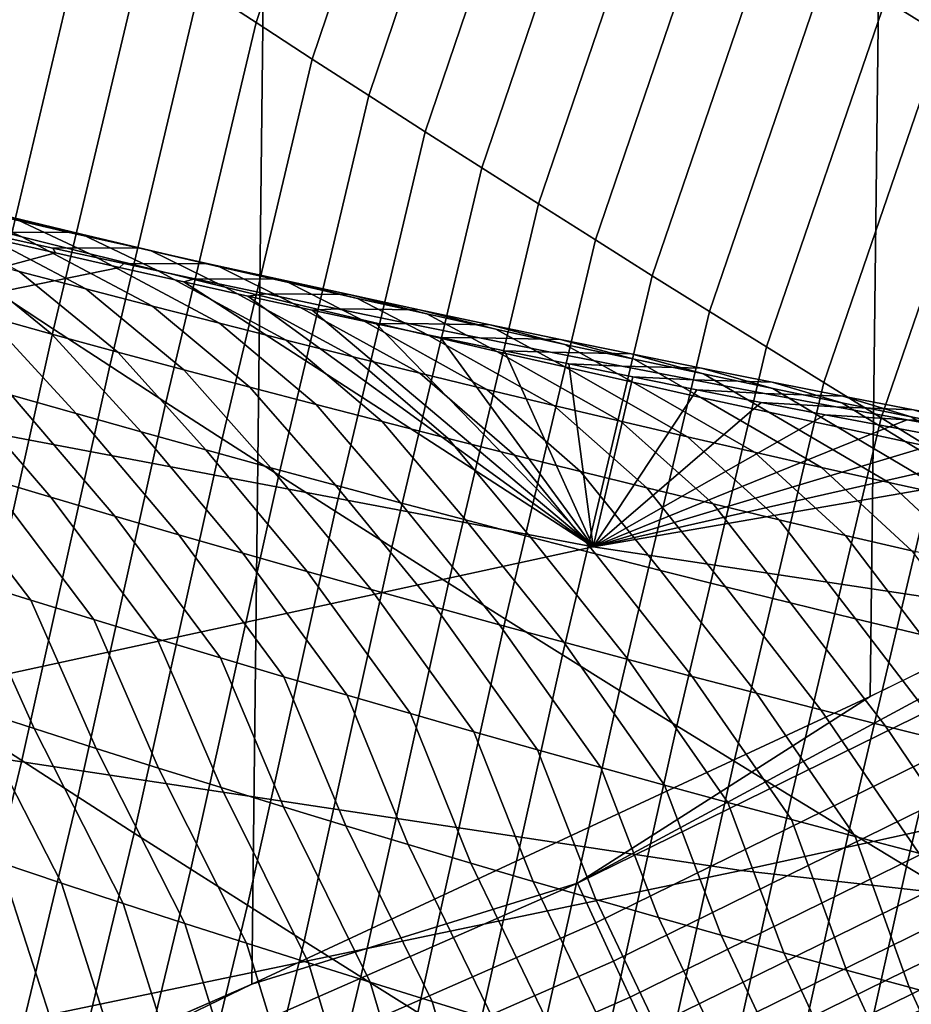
# Model space of a CAD drawing. Header units: metres. Extents: x -240 to 45, y -77 to 27.
# Tile 799 of 1056: x 11.087 to 11.899, y -24.362 to -23.465. Entities that reach past the tile are written whole.
import ezdxf

# ---------------------------------------------------------------- set-up
doc = ezdxf.new("R2010")
doc.units = ezdxf.units.M
doc.layers.add('solid_102011X2', color=7, linetype='CONTINUOUS')

msp = doc.modelspace()

# ---------------------------------------------------------------- linework, layer by layer
at = {"layer": 'solid_102011X2'}
for points in [[(11.298151, 24.343264), (10.729503, -24.592091), (10.155128, -24.828295), (10.729292, 24.592184)], [(11.861567, 24.081562), (11.298356, -24.343168), (10.729503, -24.592091), (11.298151, 24.343264)], [(12.418775, 23.807486), (11.8618, -24.081448), (11.298356, -24.343168), (11.861567, 24.081562)], [(12.968797, 23.521524), (12.419049, -23.807344), (11.8618, -24.081448), (12.418775, 23.807486)], [(11.251142, -23.434202, 120.57148), (11.302317, -23.467594, 120.592705), (11.409041, -23.150745, 120.818893), (11.357663, -23.117247, 120.798363)], [(11.875638, -23.447021, 120.99852), (11.92794, -23.479349, 121.017899), (11.987764, -23.146381, 121.236877), (11.935404, -23.113962, 121.218109)], [(11.302317, -23.467594, 120.592705), (11.353589, -23.500875, 120.613815), (11.460514, -23.18413, 120.83931), (11.409041, -23.150745, 120.818893)], [(11.353589, -23.500875, 120.613815), (11.404959, -23.534046, 120.634819), (11.51208, -23.2174, 120.859604), (11.460514, -23.18413, 120.83931)], [(11.404959, -23.534046, 120.634819), (11.456425, -23.567106, 120.655701), (11.56374, -23.250553, 120.879799), (11.51208, -23.2174, 120.859604)], [(11.456425, -23.567106, 120.655701), (11.507987, -23.600054, 120.676468), (11.615493, -23.28359, 120.899872), (11.56374, -23.250553, 120.879799)], [(11.507987, -23.600054, 120.676468), (11.559646, -23.632889, 120.697121), (11.667338, -23.316513, 120.91983), (11.615493, -23.28359, 120.899872)], [(10.965286, -23.646063, 120.2845), (11.016075, -23.679758, 120.30687), (11.098207, -23.333374, 120.507126), (11.047425, -23.299549, 120.485451)], [(11.559646, -23.632889, 120.697121), (11.611401, -23.665611, 120.717659), (11.719276, -23.349318, 120.939674), (11.667338, -23.316513, 120.91983)], [(11.016075, -23.679758, 120.30687), (11.066967, -23.71335, 120.329124), (11.149086, -23.367092, 120.528687), (11.098207, -23.333374, 120.507126)], [(11.611401, -23.665611, 120.717659), (11.66325, -23.698219, 120.738075), (11.771306, -23.382004, 120.959404), (11.719276, -23.349318, 120.939674)], [(11.066967, -23.71335, 120.329124), (11.11796, -23.746838, 120.351265), (11.200065, -23.400702, 120.55014), (11.149086, -23.367092, 120.528687)], [(11.66325, -23.698219, 120.738075), (11.715194, -23.730713, 120.758377), (11.823426, -23.414572, 120.979019), (11.771306, -23.382004, 120.959404)], [(11.11796, -23.746838, 120.351265), (11.169055, -23.78022, 120.373291), (11.251142, -23.434202, 120.57148), (11.200065, -23.400702, 120.55014)], [(11.715194, -23.730713, 120.758377), (11.767232, -23.763092, 120.778564), (11.875638, -23.447021, 120.99852), (11.823426, -23.414572, 120.979019)], [(11.169055, -23.78022, 120.373291), (11.220252, -23.813496, 120.395203), (11.302317, -23.467594, 120.592705), (11.251142, -23.434202, 120.57148)], [(11.767232, -23.763092, 120.778564), (11.819364, -23.795355, 120.79863), (11.92794, -23.479349, 121.017899), (11.875638, -23.447021, 120.99852)], [(11.220252, -23.813496, 120.395203), (11.271549, -23.846663, 120.417), (11.353589, -23.500875, 120.613815), (11.302317, -23.467594, 120.592705)], [(11.819364, -23.795355, 120.79863), (11.87159, -23.827499, 120.818573), (11.980332, -23.511559, 121.037163), (11.92794, -23.479349, 121.017899)], [(11.271549, -23.846663, 120.417), (11.322948, -23.879725, 120.438675), (11.404959, -23.534046, 120.634819), (11.353589, -23.500875, 120.613815)], [(11.87159, -23.827499, 120.818573), (11.923908, -23.859529, 120.838394), (12.032814, -23.543646, 121.056305), (11.980332, -23.511559, 121.037163)], [(11.322948, -23.879725, 120.438675), (11.374446, -23.912678, 120.460236), (11.456425, -23.567106, 120.655701), (11.404959, -23.534046, 120.634819)], [(11.374446, -23.912678, 120.460236), (11.426044, -23.945522, 120.481682), (11.507987, -23.600054, 120.676468), (11.456425, -23.567106, 120.655701)], [(11.426044, -23.945522, 120.481682), (11.477743, -23.978258, 120.503006), (11.559646, -23.632889, 120.697121), (11.507987, -23.600054, 120.676468)], [(11.01772, -23.629992, 75.569527), (11.08909, -23.662716, 75.94474), (11.027396, -23.647051, 75.9618), (10.95497, -23.614525, 75.586739)], [(11.027396, -23.647051, 75.9618), (11.147311, -23.710135, 76.321381), (11.086543, -23.69421, 76.338371), (10.965731, -23.631197, 75.978981)], [(11.06703, -23.64366, 75.160461), (11.143308, -23.66036, 75.535461), (11.0805, -23.645271, 75.552437), (11.003078, -23.62874, 75.17762)], [(11.0805, -23.645271, 75.552437), (11.150812, -23.678194, 75.927788), (11.08909, -23.662716, 75.94474), (11.01772, -23.629992, 75.569527)], [(11.477743, -23.978258, 120.503006), (11.52954, -24.010881, 120.524216), (11.611401, -23.665611, 120.717659), (11.559646, -23.632889, 120.697121)], [(11.052651, -23.65888, 74.768517), (11.131012, -23.658392, 75.14341), (11.06703, -23.64366, 75.160461), (10.988037, -23.644436, 74.785629)], [(11.08909, -23.662716, 75.94474), (11.208106, -23.725868, 76.304497), (11.147311, -23.710135, 76.321381), (11.027396, -23.647051, 75.9618)], [(11.131012, -23.658392, 75.14341), (11.206143, -23.675261, 75.5186), (11.143308, -23.66036, 75.535461), (11.06703, -23.64366, 75.160461)], [(11.143308, -23.66036, 75.535461), (11.212562, -23.693481, 75.910957), (11.150812, -23.678194, 75.927788), (11.0805, -23.645271, 75.552437)], [(11.117296, -23.673136, 74.751518), (11.195023, -23.672932, 75.126488), (11.131012, -23.658392, 75.14341), (11.052651, -23.65888, 74.768517)], [(11.052651, -23.65888, 74.768517), (11.061115, -23.663879, 74.721809), (11.119571, -23.677361, 74.697121), (11.117296, -23.673136, 74.751518)], [(11.195023, -23.672932, 75.126488), (11.269007, -23.689972, 75.501862), (11.206143, -23.675261, 75.5186), (11.131012, -23.658392, 75.14341)], [(11.206143, -23.675261, 75.5186), (11.274339, -23.708582, 75.894234), (11.212562, -23.693481, 75.910957), (11.143308, -23.66036, 75.535461)], [(11.119571, -23.677361, 74.697121), (11.061115, -23.663879, 74.721809), (10.738854, -23.780352, 72.235329)], [(11.025805, -23.678099, 76.355476), (11.116455, -23.751337, 76.720245), (11.056394, -23.734819, 76.737419), (10.965094, -23.661798, 76.372696)], [(11.150812, -23.678194, 75.927788), (11.268929, -23.741415, 76.287735), (11.208106, -23.725868, 76.304497), (11.08909, -23.662716, 75.94474)], [(11.52954, -24.010881, 120.524216), (11.581435, -24.043396, 120.545296), (11.66325, -23.698219, 120.738075), (11.611401, -23.665611, 120.717659)], [(11.178023, -23.690657, 74.672668), (11.119571, -23.677361, 74.697121), (10.738854, -23.780352, 72.235329)], [(11.086543, -23.69421, 76.338371), (11.176545, -23.767666, 76.703186), (11.116455, -23.751337, 76.720245), (11.025805, -23.678099, 76.355476)], [(11.181971, -23.687206, 74.73465), (11.259062, -23.687284, 75.109673), (11.195023, -23.672932, 75.126488), (11.117296, -23.673136, 74.751518)], [(11.117296, -23.673136, 74.751518), (11.119571, -23.677361, 74.697121), (11.178023, -23.690657, 74.672668), (11.181971, -23.687206, 74.73465)], [(11.212562, -23.693481, 75.910957), (11.329778, -23.756771, 76.271088), (11.268929, -23.741415, 76.287735), (11.150812, -23.678194, 75.927788)], [(11.259062, -23.687284, 75.109673), (11.331898, -23.704494, 75.485229), (11.269007, -23.689972, 75.501862), (11.195023, -23.672932, 75.126488)], [(11.269007, -23.689972, 75.501862), (11.336143, -23.723492, 75.877632), (11.274339, -23.708582, 75.894234), (11.206143, -23.675261, 75.5186)], [(11.181971, -23.687206, 74.73465), (11.178023, -23.690657, 74.672668), (11.236476, -23.703766, 74.64846), (11.246675, -23.701088, 74.717888)], [(11.246675, -23.701088, 74.717888), (11.32313, -23.701445, 75.092987), (11.259062, -23.687284, 75.109673), (11.181971, -23.687206, 74.73465)], [(11.236476, -23.703766, 74.64846), (11.178023, -23.690657, 74.672668), (10.738854, -23.780352, 72.235329), (11.609534, -23.945097, 72.090042)], [(11.147311, -23.710135, 76.321381), (11.236663, -23.783804, 76.686241), (11.176545, -23.767666, 76.703186), (11.086543, -23.69421, 76.338371)], [(11.274339, -23.708582, 75.894234), (11.390654, -23.771936, 76.254547), (11.329778, -23.756771, 76.271088), (11.212562, -23.693481, 75.910957)], [(11.32313, -23.701445, 75.092987), (11.394815, -23.718826, 75.468719), (11.331898, -23.704494, 75.485229), (11.259062, -23.687284, 75.109673)], [(11.331898, -23.704494, 75.485229), (11.397973, -23.738211, 75.861137), (11.336143, -23.723492, 75.877632), (11.269007, -23.689972, 75.501862)], [(11.246675, -23.701088, 74.717888), (11.236476, -23.703766, 74.64846), (11.29493, -23.716694, 74.624481), (11.311409, -23.714783, 74.701256)], [(11.29493, -23.716694, 74.624481), (11.236476, -23.703766, 74.64846), (11.609534, -23.945097, 72.090042)], [(11.311409, -23.714783, 74.701256), (11.387225, -23.715414, 75.076416), (11.32313, -23.701445, 75.092987), (11.246675, -23.701088, 74.717888)], [(11.387225, -23.715414, 75.076416), (11.45776, -23.732967, 75.452332), (11.394815, -23.718826, 75.468719), (11.32313, -23.701445, 75.092987)], [(11.394815, -23.718826, 75.468719), (11.459829, -23.752741, 75.844765), (11.397973, -23.738211, 75.861137), (11.331898, -23.704494, 75.485229)], [(11.581435, -24.043396, 120.545296), (11.63343, -24.0758, 120.566269), (11.715194, -23.730713, 120.758377), (11.66325, -23.698219, 120.738075)], [(10.986828, -24.073183, 120.150124), (11.037831, -24.106466, 120.172905), (11.11796, -23.746838, 120.351265), (11.066967, -23.71335, 120.329124)], [(11.208106, -23.725868, 76.304497), (11.296808, -23.799751, 76.669411), (11.236663, -23.783804, 76.686241), (11.147311, -23.710135, 76.321381)], [(11.336143, -23.723492, 75.877632), (11.451555, -23.786913, 76.238129), (11.390654, -23.771936, 76.254547), (11.274339, -23.708582, 75.894234)], [(11.595028, -24.251431, 0.002684), (12.419049, -23.807344), (12.689202, -23.713949, 0.002684)], [(11.595028, -24.251431, 0.002684), (12.689202, -23.713949, 0.002684), (12.707511, -23.749245, 0.010808), (11.611773, -24.287493, 0.010808)], [(11.056394, -23.734819, 76.737419), (11.138576, -23.823662, 77.100754), (11.079595, -23.806839, 77.117897), (10.996362, -23.718111, 76.754707)], [(11.311409, -23.714783, 74.701256), (11.29493, -23.716694, 74.624481), (11.353384, -23.729439, 74.600746), (11.376172, -23.728289, 74.684731)], [(11.353384, -23.729439, 74.600746), (11.29493, -23.716694, 74.624481), (11.609534, -23.945097, 72.090042)], [(11.376172, -23.728289, 74.684731), (11.451349, -23.729195, 75.059959), (11.387225, -23.715414, 75.076416), (11.311409, -23.714783, 74.701256)], [(11.451349, -23.729195, 75.059959), (11.520731, -23.746918, 75.436058), (11.45776, -23.732967, 75.452332), (11.387225, -23.715414, 75.076416)], [(11.45776, -23.732967, 75.452332), (11.521711, -23.76708, 75.828506), (11.459829, -23.752741, 75.844765), (11.394815, -23.718826, 75.468719)], [(11.268929, -23.741415, 76.287735), (11.356981, -23.815506, 76.652695), (11.296808, -23.799751, 76.669411), (11.208106, -23.725868, 76.304497)], [(11.397973, -23.738211, 75.861137), (11.512483, -23.801697, 76.221825), (11.451555, -23.786913, 76.238129), (11.336143, -23.723492, 75.877632)], [(11.376172, -23.728289, 74.684731), (11.353384, -23.729439, 74.600746), (11.411842, -23.742001, 74.577232), (11.440964, -23.741608, 74.668335)], [(11.411842, -23.742001, 74.577232), (11.353384, -23.729439, 74.600746), (11.609534, -23.945097, 72.090042)], [(11.440964, -23.741608, 74.668335), (11.515501, -23.742783, 75.043625), (11.451349, -23.729195, 75.059959), (11.376172, -23.728289, 74.684731)], [(11.515501, -23.742783, 75.043625), (11.583729, -23.760677, 75.419899), (11.520731, -23.746918, 75.436058), (11.451349, -23.729195, 75.059959)], [(11.63343, -24.0758, 120.566269), (11.685521, -24.108089, 120.587112), (11.767232, -23.763092, 120.778564), (11.715194, -23.730713, 120.758377)], [(11.116455, -23.751337, 76.720245), (11.197584, -23.840298, 77.08371), (11.138576, -23.823662, 77.100754), (11.056394, -23.734819, 76.737419)], [(11.459829, -23.752741, 75.844765), (11.573435, -23.816292, 76.205627), (11.512483, -23.801697, 76.221825), (11.397973, -23.738211, 75.861137)], [(11.520731, -23.746918, 75.436058), (11.583618, -23.781229, 75.81237), (11.521711, -23.76708, 75.828506), (11.45776, -23.732967, 75.452332)], [(11.037831, -24.106466, 120.172905), (11.088941, -24.139647, 120.195572), (11.169055, -23.78022, 120.373291), (11.11796, -23.746838, 120.351265)], [(11.329778, -23.756771, 76.271088), (11.41718, -23.831072, 76.636093), (11.356981, -23.815506, 76.652695), (11.268929, -23.741415, 76.287735)], [(11.505786, -23.754738, 74.652054), (11.440964, -23.741608, 74.668335), (11.411842, -23.742001, 74.577232), (11.470292, -23.754379, 74.55397)], [(11.470292, -23.754379, 74.55397), (11.411842, -23.742001, 74.577232), (11.609534, -23.945097, 72.090042)], [(11.505786, -23.754738, 74.652054), (11.579681, -23.756178, 75.027412), (11.515501, -23.742783, 75.043625), (11.440964, -23.741608, 74.668335)], [(11.579681, -23.756178, 75.027412), (11.646753, -23.774244, 75.403854), (11.583729, -23.760677, 75.419899), (11.515501, -23.742783, 75.043625)], [(11.583729, -23.760677, 75.419899), (11.645552, -23.795187, 75.796341), (11.583618, -23.781229, 75.81237), (11.520731, -23.746918, 75.436058)], [(11.611773, -24.287493, 0.010808), (12.707511, -23.749245, 0.010808), (12.725147, -23.783245, 0.024224), (11.627905, -24.322231, 0.024224)], [(11.176545, -23.767666, 76.703186), (11.256621, -23.856743, 77.066788), (11.197584, -23.840298, 77.08371), (11.116455, -23.751337, 76.720245)], [(11.390654, -23.771936, 76.254547), (11.477407, -23.846443, 76.619606), (11.41718, -23.831072, 76.636093), (11.329778, -23.756771, 76.271088)], [(11.521711, -23.76708, 75.828506), (11.634413, -23.830694, 76.189552), (11.573435, -23.816292, 76.205627), (11.459829, -23.752741, 75.844765)], [(11.528724, -23.766571, 74.53096), (11.470292, -23.754379, 74.55397), (11.609534, -23.945097, 72.090042)], [(11.570637, -23.767679, 74.635887), (11.505786, -23.754738, 74.652054), (11.470292, -23.754379, 74.55397), (11.528724, -23.766571, 74.53096)], [(11.570637, -23.767679, 74.635887), (11.643889, -23.769384, 75.011314), (11.579681, -23.756178, 75.027412), (11.505786, -23.754738, 74.652054)], [(11.643889, -23.769384, 75.011314), (11.709805, -23.787622, 75.387932), (11.646753, -23.774244, 75.403854), (11.579681, -23.756178, 75.027412)], [(11.236663, -23.783804, 76.686241), (11.315686, -23.872997, 77.049973), (11.256621, -23.856743, 77.066788), (11.176545, -23.767666, 76.703186)], [(11.583618, -23.781229, 75.81237), (11.695415, -23.844906, 76.173592), (11.634413, -23.830694, 76.189552), (11.521711, -23.76708, 75.828506)], [(11.58714, -23.77858, 74.508209), (11.528724, -23.766571, 74.53096), (11.609534, -23.945097, 72.090042)], [(11.635517, -23.780432, 74.619843), (11.570637, -23.767679, 74.635887), (11.528724, -23.766571, 74.53096), (11.58714, -23.77858, 74.508209)], [(11.635517, -23.780432, 74.619843), (11.708125, -23.782396, 74.995338), (11.643889, -23.769384, 75.011314), (11.570637, -23.767679, 74.635887)], [(11.646753, -23.774244, 75.403854), (11.70751, -23.808954, 75.780434), (11.645552, -23.795187, 75.796341), (11.583729, -23.760677, 75.419899)], [(11.685521, -24.108089, 120.587112), (11.737711, -24.140268, 120.607834), (11.819364, -23.795355, 120.79863), (11.767232, -23.763092, 120.778564)], [(11.020644, -23.789827, 77.135162), (11.11539, -23.899839, 77.490265), (11.057117, -23.882469, 77.507607), (10.961723, -23.772627, 77.152542)], [(11.451555, -23.786913, 76.238129), (11.537658, -23.861624, 76.603233), (11.477407, -23.846443, 76.619606), (11.390654, -23.771936, 76.254547)], [(11.708125, -23.782396, 74.995338), (11.772882, -23.800806, 75.372124), (11.709805, -23.787622, 75.387932), (11.643889, -23.769384, 75.011314)], [(11.709805, -23.787622, 75.387932), (11.769493, -23.822529, 75.764633), (11.70751, -23.808954, 75.780434), (11.646753, -23.774244, 75.403854)], [(11.609534, -23.945097, 72.090042), (10.738854, -23.780352, 72.235329), (9.98846, -23.940882, 68.040298), (10.863639, -24.106758, 67.886856)], [(11.088941, -24.139647, 120.195572), (11.140154, -24.172724, 120.218117), (11.220252, -23.813496, 120.395203), (11.169055, -23.78022, 120.373291)], [(11.296808, -23.799751, 76.669411), (11.374779, -23.889063, 77.033272), (11.315686, -23.872997, 77.049973), (11.236663, -23.783804, 76.686241)], [(11.645552, -23.795187, 75.796341), (11.756441, -23.858927, 76.157745), (11.695415, -23.844906, 76.173592), (11.583618, -23.781229, 75.81237)], [(11.645542, -23.790403, 74.48571), (11.58714, -23.77858, 74.508209), (11.609534, -23.945097, 72.090042)], [(11.700426, -23.792994, 74.603912), (11.635517, -23.780432, 74.619843), (11.58714, -23.77858, 74.508209), (11.645542, -23.790403, 74.48571)], [(11.627905, -24.322231, 0.024224), (12.725147, -23.783245, 0.024224), (12.741788, -23.815325, 0.042687), (11.643126, -24.355011, 0.042687)], [(11.700426, -23.792994, 74.603912), (11.772389, -23.795218, 74.979477), (11.708125, -23.782396, 74.995338), (11.635517, -23.780432, 74.619843)], [(11.772389, -23.795218, 74.979477), (11.835985, -23.813799, 75.356438), (11.772882, -23.800806, 75.372124), (11.708125, -23.782396, 74.995338)], [(11.079595, -23.806839, 77.117897), (11.173693, -23.917021, 77.473038), (11.11539, -23.899839, 77.490265), (11.020644, -23.789827, 77.135162)], [(11.512483, -23.801697, 76.221825), (11.597935, -23.876612, 76.586975), (11.537658, -23.861624, 76.603233), (11.451555, -23.786913, 76.238129)], [(11.703931, -23.802044, 74.463463), (11.645542, -23.790403, 74.48571), (11.609534, -23.945097, 72.090042)], [(11.765365, -23.805368, 74.588104), (11.700426, -23.792994, 74.603912), (11.645542, -23.790403, 74.48571), (11.703931, -23.802044, 74.463463)], [(11.765365, -23.805368, 74.588104), (11.83668, -23.807844, 74.963737), (11.772389, -23.795218, 74.979477), (11.700426, -23.792994, 74.603912)], [(11.772882, -23.800806, 75.372124), (11.831502, -23.835911, 75.748955), (11.769493, -23.822529, 75.764633), (11.709805, -23.787622, 75.387932)], [(11.356981, -23.815506, 76.652695), (11.433899, -23.90494, 77.016685), (11.374779, -23.889063, 77.033272), (11.296808, -23.799751, 76.669411)], [(11.573435, -23.816292, 76.205627), (11.658237, -23.891405, 76.570831), (11.597935, -23.876612, 76.586975), (11.512483, -23.801697, 76.221825)], [(11.762309, -23.813503, 74.441467), (11.703931, -23.802044, 74.463463), (11.609534, -23.945097, 72.090042)], [(11.70751, -23.808954, 75.780434), (11.817492, -23.872753, 76.142014), (11.756441, -23.858927, 76.157745), (11.645552, -23.795187, 75.796341)], [(11.830332, -23.817553, 74.572418), (11.765365, -23.805368, 74.588104), (11.703931, -23.802044, 74.463463), (11.762309, -23.813503, 74.441467)], [(11.737711, -24.140268, 120.607834), (11.789997, -24.172331, 120.628441), (11.87159, -23.827499, 120.818573), (11.819364, -23.795355, 120.79863)], [(11.83668, -23.807844, 74.963737), (11.899115, -23.826599, 75.340858), (11.835985, -23.813799, 75.356438), (11.772389, -23.795218, 74.979477)], [(11.835985, -23.813799, 75.356438), (11.893536, -23.849102, 75.733391), (11.831502, -23.835911, 75.748955), (11.772882, -23.800806, 75.372124)], [(11.138576, -23.823662, 77.100754), (11.232026, -23.934011, 77.455917), (11.173693, -23.917021, 77.473038), (11.079595, -23.806839, 77.117897)], [(11.595028, -24.251431, 0.002684), (11.8618, -24.081448), (12.419049, -23.807344)], [(11.769493, -23.822529, 75.764633), (11.878568, -23.886389, 76.126396), (11.817492, -23.872753, 76.142014), (11.70751, -23.808954, 75.780434)], [(11.830332, -23.817553, 74.572418), (11.901, -23.82028, 74.948112), (11.83668, -23.807844, 74.963737), (11.765365, -23.805368, 74.588104)], [(11.901, -23.82028, 74.948112), (11.962271, -23.839209, 75.325401), (11.899115, -23.826599, 75.340858), (11.83668, -23.807844, 74.963737)], [(11.140154, -24.172724, 120.218117), (11.191472, -24.2057, 120.240547), (11.271549, -23.846663, 120.417), (11.220252, -23.813496, 120.395203)], [(11.41718, -23.831072, 76.636093), (11.493045, -23.920624, 77.000214), (11.433899, -23.90494, 77.016685), (11.356981, -23.815506, 76.652695)], [(11.634413, -23.830694, 76.189552), (11.718563, -23.906006, 76.554802), (11.658237, -23.891405, 76.570831), (11.573435, -23.816292, 76.205627)], [(11.82068, -23.824783, 74.419716), (11.762309, -23.813503, 74.441467), (11.609534, -23.945097, 72.090042)], [(11.643126, -24.355011, 0.042687), (12.741788, -23.815325, 0.042687), (12.75713, -23.8449, 0.065859), (11.657158, -24.385229, 0.065859)], [(11.895329, -23.829546, 74.556847), (11.830332, -23.817553, 74.572418), (11.762309, -23.813503, 74.441467), (11.82068, -23.824783, 74.419716)], [(11.895329, -23.829546, 74.556847), (11.965347, -23.832523, 74.93261), (11.901, -23.82028, 74.948112), (11.830332, -23.817553, 74.572418)], [(11.899115, -23.826599, 75.340858), (11.955595, -23.862101, 75.717941), (11.893536, -23.849102, 75.733391), (11.835985, -23.813799, 75.356438)], [(11.197584, -23.840298, 77.08371), (11.290388, -23.950813, 77.438919), (11.232026, -23.934011, 77.455917), (11.138576, -23.823662, 77.100754)], [(11.879043, -23.835882, 74.398201), (11.82068, -23.824783, 74.419716), (11.609534, -23.945097, 72.090042)], [(11.695415, -23.844906, 76.173592), (11.778913, -23.920414, 76.538895), (11.718563, -23.906006, 76.554802), (11.634413, -23.830694, 76.189552)], [(11.831502, -23.835911, 75.748955), (11.939668, -23.899832, 76.110893), (11.878568, -23.886389, 76.126396), (11.769493, -23.822529, 75.764633)], [(11.789997, -24.172331, 120.628441), (11.84238, -24.204283, 120.648918), (11.923908, -23.859529, 120.838394), (11.87159, -23.827499, 120.818573)], [(11.895329, -23.829546, 74.556847), (11.82068, -23.824783, 74.419716), (11.879043, -23.835882, 74.398201)], [(11.895329, -23.829546, 74.556847), (11.879043, -23.835882, 74.398201), (11.937401, -23.846804, 74.376938), (11.960355, -23.841351, 74.541397)], [(11.960355, -23.841351, 74.541397), (12.029722, -23.844572, 74.917229), (11.965347, -23.832523, 74.93261), (11.895329, -23.829546, 74.556847)], [(11.962271, -23.839209, 75.325401), (12.017679, -23.874907, 75.702614), (11.955595, -23.862101, 75.717941), (11.899115, -23.826599, 75.340858)], [(11.477407, -23.846443, 76.619606), (11.552217, -23.936117, 76.983856), (11.493045, -23.920624, 77.000214), (11.41718, -23.831072, 76.636093)], [(11.937401, -23.846804, 74.376938), (11.879043, -23.835882, 74.398201), (11.609534, -23.945097, 72.090042)], [(11.893536, -23.849102, 75.733391), (12.000792, -23.913082, 76.095512), (11.939668, -23.899832, 76.110893), (11.831502, -23.835911, 75.748955)], [(10.998875, -23.86491, 77.525063), (11.097115, -23.993668, 77.87365), (11.039563, -23.975784, 77.891182), (10.940663, -23.847162, 77.542633)], [(11.191472, -24.2057, 120.240547), (11.242894, -24.238571, 120.262856), (11.322948, -23.879725, 120.438675), (11.271549, -23.846663, 120.417)], [(11.256621, -23.856743, 77.066788), (11.348779, -23.967424, 77.422028), (11.290388, -23.950813, 77.438919), (11.197584, -23.840298, 77.08371)], [(11.537658, -23.861624, 76.603233), (11.611414, -23.95142, 76.967606), (11.552217, -23.936117, 76.983856), (11.477407, -23.846443, 76.619606)], [(11.995755, -23.857548, 74.355904), (11.937401, -23.846804, 74.376938), (11.609534, -23.945097, 72.090042)], [(11.657158, -24.385229, 0.065859), (12.75713, -23.8449, 0.065859), (12.77089, -23.871428, 0.093315), (11.669744, -24.412334, 0.093315)], [(11.756441, -23.858927, 76.157745), (11.839289, -23.934628, 76.523094), (11.778913, -23.920414, 76.538895), (11.695415, -23.844906, 76.173592)], [(11.315686, -23.872997, 77.049973), (11.407198, -23.983843, 77.405251), (11.348779, -23.967424, 77.422028), (11.256621, -23.856743, 77.066788)], [(12.054109, -23.868116, 74.335106), (11.995755, -23.857548, 74.355904), (11.609534, -23.945097, 72.090042)], [(11.955595, -23.862101, 75.717941), (12.06194, -23.926138, 76.080238), (12.000792, -23.913082, 76.095512), (11.893536, -23.849102, 75.733391)], [(11.057117, -23.882469, 77.507607), (11.154698, -24.01136, 77.856232), (11.097115, -23.993668, 77.87365), (10.998875, -23.86491, 77.525063)], [(11.597935, -23.876612, 76.586975), (11.670637, -23.96653, 76.951469), (11.611414, -23.95142, 76.967606), (11.537658, -23.861624, 76.603233)], [(11.817492, -23.872753, 76.142014), (11.899688, -23.948647, 76.507416), (11.839289, -23.934628, 76.523094), (11.756441, -23.858927, 76.157745)], [(11.84238, -24.204283, 120.648918), (11.894859, -24.236118, 120.669273), (11.976319, -23.891439, 120.858101), (11.923908, -23.859529, 120.838394)], [(11.374779, -23.889063, 77.033272), (11.465645, -24.000071, 77.38858), (11.407198, -23.983843, 77.405251), (11.315686, -23.872997, 77.049973)], [(12.112463, -23.87851, 74.314545), (12.054109, -23.868116, 74.335106), (11.609534, -23.945097, 72.090042), (12.48563, -24.077089, 71.943855)], [(11.669744, -24.412334, 0.093315), (12.77089, -23.871428, 0.093315), (12.782819, -23.894424, 0.124553), (11.680655, -24.435831, 0.124553)], [(11.878568, -23.886389, 76.126396), (11.960111, -23.962471, 76.491852), (11.899688, -23.948647, 76.507416), (11.817492, -23.872753, 76.142014)], [(11.11539, -23.899839, 77.490265), (11.212314, -24.028862, 77.838921), (11.154698, -24.01136, 77.856232), (11.057117, -23.882469, 77.507607)], [(11.242894, -24.238571, 120.262856), (11.294419, -24.271338, 120.285049), (11.374446, -23.912678, 120.460236), (11.322948, -23.879725, 120.438675)], [(11.658237, -23.891405, 76.570831), (11.729885, -23.981447, 76.935455), (11.670637, -23.96653, 76.951469), (11.597935, -23.876612, 76.586975)], [(11.433899, -23.90494, 77.016685), (11.524118, -24.016108, 77.372032), (11.465645, -24.000071, 77.38858), (11.374779, -23.889063, 77.033272)], [(11.718563, -23.906006, 76.554802), (11.789157, -23.996174, 76.919548), (11.729885, -23.981447, 76.935455), (11.658237, -23.891405, 76.570831)], [(11.939668, -23.899832, 76.110893), (12.020557, -23.976101, 76.476395), (11.960111, -23.962471, 76.491852), (11.878568, -23.886389, 76.126396)], [(11.894859, -24.236118, 120.669273), (11.947433, -24.267838, 120.689507), (12.028822, -23.923233, 120.877686), (11.976319, -23.891439, 120.858101)], [(11.173693, -23.917021, 77.473038), (11.269959, -24.046175, 77.821724), (11.212314, -24.028862, 77.838921), (11.11539, -23.899839, 77.490265)], [(11.680655, -24.435831, 0.124553), (12.782819, -23.894424, 0.124553), (12.792697, -23.913467, 0.159003), (11.68969, -24.455288, 0.159003)], [(11.493045, -23.920624, 77.000214), (11.582619, -24.03195, 77.355591), (11.524118, -24.016108, 77.372032), (11.433899, -23.90494, 77.016685)], [(11.778913, -23.920414, 76.538895), (11.848453, -24.010706, 76.903755), (11.789157, -23.996174, 76.919548), (11.718563, -23.906006, 76.554802)], [(11.232026, -23.934011, 77.455917), (11.327635, -24.063297, 77.804642), (11.269959, -24.046175, 77.821724), (11.173693, -23.917021, 77.473038)], [(11.294419, -24.271338, 120.285049), (11.346047, -24.303997, 120.307121), (11.426044, -23.945522, 120.481682), (11.374446, -23.912678, 120.460236)], [(11.68969, -24.455288, 0.159003), (12.792697, -23.913467, 0.159003), (12.800344, -23.928209, 0.196032), (11.696684, -24.47035, 0.196032)], [(11.552217, -23.936117, 76.983856), (11.641146, -24.047602, 77.339272), (11.582619, -24.03195, 77.355591), (11.493045, -23.920624, 77.000214)], [(11.696684, -24.47035, 0.196032), (12.800344, -23.928209, 0.196032), (12.80562, -23.938379, 0.234964), (11.701509, -24.480742, 0.234964)], [(11.839289, -23.934628, 76.523094), (11.907772, -24.025045, 76.888084), (11.848453, -24.010706, 76.903755), (11.778913, -23.920414, 76.538895)], [(11.290388, -23.950813, 77.438919), (11.38534, -24.080227, 77.787674), (11.327635, -24.063297, 77.804642), (11.232026, -23.934011, 77.455917)], [(11.611414, -23.95142, 76.967606), (11.699698, -24.063059, 77.323059), (11.641146, -24.047602, 77.339272), (11.552217, -23.936117, 76.983856)], [(11.899688, -23.948647, 76.507416), (11.967115, -24.039192, 76.87252), (11.907772, -24.025045, 76.888084), (11.839289, -23.934628, 76.523094)], [(12.48563, -24.077089, 71.943855), (11.609534, -23.945097, 72.090042), (10.863639, -24.106758, 67.886856), (11.744262, -24.239668, 67.732452)], [(11.346047, -24.303997, 120.307121), (11.397779, -24.336554, 120.329071), (11.477743, -23.978258, 120.503006), (11.426044, -23.945522, 120.481682)], [(11.701509, -24.480742, 0.234964), (12.80562, -23.938379, 0.234964), (12.524276, -24.089138, 0.275086)], [(11.348779, -23.967424, 77.422028), (11.443074, -24.096964, 77.770821), (11.38534, -24.080227, 77.787674), (11.290388, -23.950813, 77.438919)], [(11.670637, -23.96653, 76.951469), (11.758276, -24.078323, 77.306961), (11.699698, -24.063059, 77.323059), (11.611414, -23.95142, 76.967606)], [(11.039563, -23.975784, 77.891182), (11.100138, -24.110527, 78.244919), (11.043438, -24.09227, 78.262573), (10.982043, -23.957712, 77.908829)], [(11.407198, -23.983843, 77.405251), (11.500837, -24.11351, 77.754082), (11.443074, -24.096964, 77.770821), (11.348779, -23.967424, 77.422028)], [(11.729885, -23.981447, 76.935455), (11.816879, -24.093395, 77.290985), (11.758276, -24.078323, 77.306961), (11.670637, -23.96653, 76.951469)], [(11.097115, -23.993668, 77.87365), (11.156871, -24.128597, 78.227379), (11.100138, -24.110527, 78.244919), (11.039563, -23.975784, 77.891182)], [(11.397779, -24.336554, 120.329071), (11.449612, -24.369001, 120.350899), (11.52954, -24.010881, 120.524216), (11.477743, -23.978258, 120.503006)], [(11.789157, -23.996174, 76.919548), (11.875507, -24.108271, 77.275116), (11.816879, -24.093395, 77.290985), (11.729885, -23.981447, 76.935455)], [(11.465645, -24.000071, 77.38858), (11.558628, -24.129864, 77.73745), (11.500837, -24.11351, 77.754082), (11.407198, -23.983843, 77.405251)], [(11.154698, -24.01136, 77.856232), (11.213636, -24.146477, 78.209953), (11.156871, -24.128597, 78.227379), (11.097115, -23.993668, 77.87365)], [(11.524118, -24.016108, 77.372032), (11.616447, -24.146025, 77.720932), (11.558628, -24.129864, 77.73745), (11.465645, -24.000071, 77.38858)], [(11.848453, -24.010706, 76.903755), (11.934158, -24.122953, 77.259361), (11.875507, -24.108271, 77.275116), (11.789157, -23.996174, 76.919548)], [(11.212314, -24.028862, 77.838921), (11.270434, -24.164167, 78.192642), (11.213636, -24.146477, 78.209953), (11.154698, -24.01136, 77.856232)], [(11.449612, -24.369001, 120.350899), (11.501547, -24.401342, 120.372604), (11.581435, -24.043396, 120.545296), (11.52954, -24.010881, 120.524216)], [(11.582619, -24.03195, 77.355591), (11.674294, -24.161991, 77.704536), (11.616447, -24.146025, 77.720932), (11.524118, -24.016108, 77.372032)], [(11.907772, -24.025045, 76.888084), (11.992834, -24.13744, 77.243721), (11.934158, -24.122953, 77.259361), (11.848453, -24.010706, 76.903755)], [(11.269959, -24.046175, 77.821724), (11.327264, -24.181669, 78.175438), (11.270434, -24.164167, 78.192642), (11.212314, -24.028862, 77.838921)], [(11.641146, -24.047602, 77.339272), (11.732166, -24.177765, 77.688248), (11.674294, -24.161991, 77.704536), (11.582619, -24.03195, 77.355591)], [(11.501547, -24.401342, 120.372604), (11.553584, -24.433575, 120.394196), (11.63343, -24.0758, 120.566269), (11.581435, -24.043396, 120.545296)], [(11.327635, -24.063297, 77.804642), (11.384124, -24.198978, 78.158348), (11.327264, -24.181669, 78.175438), (11.269959, -24.046175, 77.821724)], [(11.699698, -24.063059, 77.323059), (11.790065, -24.193342, 77.672073), (11.732166, -24.177765, 77.688248), (11.641146, -24.047602, 77.339272)], [(11.38534, -24.080227, 77.787674), (11.441014, -24.216099, 78.141373), (11.384124, -24.198978, 78.158348), (11.327635, -24.063297, 77.804642)], [(11.758276, -24.078323, 77.306961), (11.84799, -24.208727, 77.656021), (11.790065, -24.193342, 77.672073), (11.699698, -24.063059, 77.323059)], [(11.043438, -24.09227, 78.262573), (11.125051, -24.251263, 78.602638), (11.068906, -24.232635, 78.620468), (10.986771, -24.073822, 78.280334)], [(11.595028, -24.251431, 0.002684), (11.298356, -24.343168), (11.8618, -24.081448)], [(11.443074, -24.096964, 77.770821), (11.497935, -24.233027, 78.124512), (11.441014, -24.216099, 78.141373), (11.38534, -24.080227, 77.787674)], [(11.553584, -24.433575, 120.394196), (11.605722, -24.4657, 120.415657), (11.685521, -24.108089, 120.587112), (11.63343, -24.0758, 120.566269)], [(13.365938, -24.176193, 71.796967), (12.48563, -24.077089, 71.943855), (11.744262, -24.239668, 67.732452), (12.62912, -24.339466, 67.577316)], [(11.816879, -24.093395, 77.290985), (11.90594, -24.223915, 77.640076), (11.84799, -24.208727, 77.656021), (11.758276, -24.078323, 77.306961)], [(11.438093, -24.608103, 0.275086), (12.524276, -24.089138, 0.275086), (11.980515, -24.35676, 0.283918)], [(11.701509, -24.480742, 0.234964), (12.524276, -24.089138, 0.275086), (11.438093, -24.608103, 0.275086)], [(11.100138, -24.110527, 78.244919), (11.181232, -24.269699, 78.58493), (11.125051, -24.251263, 78.602638), (11.043438, -24.09227, 78.262573)], [(11.500837, -24.11351, 77.754082), (11.554885, -24.249762, 78.107765), (11.497935, -24.233027, 78.124512), (11.443074, -24.096964, 77.770821)], [(11.875507, -24.108271, 77.275116), (11.963915, -24.238909, 77.624245), (11.90594, -24.223915, 77.640076), (11.816879, -24.093395, 77.290985)], [(11.744262, -24.239668, 67.732452), (10.863639, -24.106758, 67.886856), (10.082943, -24.267838, 63.69207), (10.967913, -24.401674, 63.52906)], [(10.949488, -24.471954, 120.011116), (11.000655, -24.504921, 120.034416), (11.088941, -24.139647, 120.195572), (11.037831, -24.106466, 120.172905)], [(11.605722, -24.4657, 120.415657), (11.657961, -24.497715, 120.436996), (11.737711, -24.140268, 120.607834), (11.685521, -24.108089, 120.587112)], [(11.934158, -24.122953, 77.259361), (12.021915, -24.253708, 77.608528), (11.963915, -24.238909, 77.624245), (11.875507, -24.108271, 77.275116)], [(11.156871, -24.128597, 78.227379), (11.237447, -24.287947, 78.567337), (11.181232, -24.269699, 78.58493), (11.100138, -24.110527, 78.244919)], [(11.558628, -24.129864, 77.73745), (11.611864, -24.266306, 78.091125), (11.554885, -24.249762, 78.107765), (11.500837, -24.11351, 77.754082)], [(11.213636, -24.146477, 78.209953), (11.293695, -24.306004, 78.54985), (11.237447, -24.287947, 78.567337), (11.156871, -24.128597, 78.227379)], [(11.616447, -24.146025, 77.720932), (11.668872, -24.282656, 78.074608), (11.611864, -24.266306, 78.091125), (11.558628, -24.129864, 77.73745)], [(11.000655, -24.504921, 120.034416), (11.051929, -24.537788, 120.057602), (11.140154, -24.172724, 120.218117), (11.088941, -24.139647, 120.195572)], [(11.657961, -24.497715, 120.436996), (11.710299, -24.529619, 120.458206), (11.789997, -24.172331, 120.628441), (11.737711, -24.140268, 120.607834)], [(11.270434, -24.164167, 78.192642), (11.349977, -24.323868, 78.532478), (11.293695, -24.306004, 78.54985), (11.213636, -24.146477, 78.209953)], [(11.674294, -24.161991, 77.704536), (11.725907, -24.298813, 78.058197), (11.668872, -24.282656, 78.074608), (11.616447, -24.146025, 77.720932)], [(11.732166, -24.177765, 77.688248), (11.782971, -24.314777, 78.041901), (11.725907, -24.298813, 78.058197), (11.674294, -24.161991, 77.704536)], [(11.327264, -24.181669, 78.175438), (11.406292, -24.341543, 78.515221), (11.349977, -24.323868, 78.532478), (11.270434, -24.164167, 78.192642)], [(11.051929, -24.537788, 120.057602), (11.103312, -24.570555, 120.080666), (11.191472, -24.2057, 120.240547), (11.140154, -24.172724, 120.218117)], [(11.710299, -24.529619, 120.458206), (11.762739, -24.561413, 120.479301), (11.84238, -24.204283, 120.648918), (11.789997, -24.172331, 120.628441)], [(11.790065, -24.193342, 77.672073), (11.840061, -24.330547, 78.025719), (11.782971, -24.314777, 78.041901), (11.732166, -24.177765, 77.688248)], [(11.384124, -24.198978, 78.158348), (11.462638, -24.359024, 78.498085), (11.406292, -24.341543, 78.515221), (11.327264, -24.181669, 78.175438)], [(11.84799, -24.208727, 77.656021), (11.897179, -24.346125, 78.009651), (11.840061, -24.330547, 78.025719), (11.790065, -24.193342, 77.672073)], [(11.103312, -24.570555, 120.080666), (11.1548, -24.603222, 120.103607), (11.242894, -24.238571, 120.262856), (11.191472, -24.2057, 120.240547)], [(11.441014, -24.216099, 78.141373), (11.519016, -24.376314, 78.481056), (11.462638, -24.359024, 78.498085), (11.384124, -24.198978, 78.158348)], [(11.762739, -24.561413, 120.479301), (11.815277, -24.593096, 120.500259), (11.894859, -24.236118, 120.669273), (11.84238, -24.204283, 120.648918)], [(11.068906, -24.232635, 78.620468), (11.123298, -24.399914, 78.96125), (11.067932, -24.38093, 78.97924), (11.012794, -24.213821, 78.638405)], [(11.497935, -24.233027, 78.124512), (11.575426, -24.393412, 78.464134), (11.519016, -24.376314, 78.481056), (11.441014, -24.216099, 78.141373)], [(11.90594, -24.223915, 77.640076), (11.954322, -24.361506, 77.993698), (11.897179, -24.346125, 78.009651), (11.84799, -24.208727, 77.656021)], [(11.125051, -24.251263, 78.602638), (11.178699, -24.418711, 78.943375), (11.123298, -24.399914, 78.96125), (11.068906, -24.232635, 78.620468)], [(11.554885, -24.249762, 78.107765), (11.631866, -24.410315, 78.447334), (11.575426, -24.393412, 78.464134), (11.497935, -24.233027, 78.124512)], [(13.516453, -24.233826, 10.08113), (12.638376, -24.62228, 10.286369), (11.738976, -24.781111, 6.119839), (12.623458, -24.390039, 5.916644)], [(12.62912, -24.339466, 67.577316), (11.744262, -24.239668, 67.732452), (10.967913, -24.401674, 63.52906), (11.857141, -24.502184, 63.365269)], [(11.1548, -24.603222, 120.103607), (11.206396, -24.635788, 120.126434), (11.294419, -24.271338, 120.285049), (11.242894, -24.238571, 120.262856)], [(11.815277, -24.593096, 120.500259), (11.867915, -24.624666, 120.521103), (11.947433, -24.267838, 120.689507), (11.894859, -24.236118, 120.669273)], [(10.47841, -24.740511, 0.002684), (11.298356, -24.343168), (11.595028, -24.251431, 0.002684)], [(10.47841, -24.740511, 0.002684), (11.595028, -24.251431, 0.002684), (11.611773, -24.287493, 0.010808), (10.493562, -24.777273, 0.010808)], [(11.181232, -24.269699, 78.58493), (11.234137, -24.437317, 78.925606), (11.178699, -24.418711, 78.943375), (11.125051, -24.251263, 78.602638)], [(11.611864, -24.266306, 78.091125), (11.688336, -24.427025, 78.430649), (11.631866, -24.410315, 78.447334), (11.554885, -24.249762, 78.107765)], [(11.237447, -24.287947, 78.567337), (11.28961, -24.455734, 78.907959), (11.234137, -24.437317, 78.925606), (11.181232, -24.269699, 78.58493)], [(11.668872, -24.282656, 78.074608), (11.744836, -24.443541, 78.414078), (11.688336, -24.427025, 78.430649), (11.611864, -24.266306, 78.091125)], [(11.867915, -24.624666, 120.521103), (11.920651, -24.656124, 120.541817), (12.000104, -24.29944, 120.709618), (11.947433, -24.267838, 120.689507)], [(11.206396, -24.635788, 120.126434), (11.258099, -24.668251, 120.149132), (11.346047, -24.303997, 120.307121), (11.294419, -24.271338, 120.285049)], [(10.493562, -24.777273, 0.010808), (11.611773, -24.287493, 0.010808), (11.627905, -24.322231, 0.024224), (10.508157, -24.812685, 0.024224)], [(11.293695, -24.306004, 78.54985), (11.345118, -24.473963, 78.890419), (11.28961, -24.455734, 78.907959), (11.237447, -24.287947, 78.567337)], [(11.725907, -24.298813, 78.058197), (11.801365, -24.459862, 78.397621), (11.744836, -24.443541, 78.414078), (11.668872, -24.282656, 78.074608)], [(11.258099, -24.668251, 120.149132), (11.309907, -24.700613, 120.171707), (11.397779, -24.336554, 120.329071), (11.346047, -24.303997, 120.307121)], [(11.782971, -24.314777, 78.041901), (11.857923, -24.475988, 78.381279), (11.801365, -24.459862, 78.397621), (11.725907, -24.298813, 78.058197)], [(11.349977, -24.323868, 78.532478), (11.400661, -24.492001, 78.872993), (11.345118, -24.473963, 78.890419), (11.293695, -24.306004, 78.54985)], [(11.840061, -24.330547, 78.025719), (11.914509, -24.491919, 78.365051), (11.857923, -24.475988, 78.381279), (11.782971, -24.314777, 78.041901)], [(10.508157, -24.812685, 0.024224), (11.627905, -24.322231, 0.024224), (11.643126, -24.355011, 0.042687), (10.521929, -24.846098, 0.042687)], [(11.406292, -24.341543, 78.515221), (11.456237, -24.509848, 78.85569), (11.400661, -24.492001, 78.872993), (11.349977, -24.323868, 78.532478)], [(11.897179, -24.346125, 78.009651), (11.971123, -24.507654, 78.348938), (11.914509, -24.491919, 78.365051), (11.840061, -24.330547, 78.025719)], [(11.309907, -24.700613, 120.171707), (11.361821, -24.732872, 120.194168), (11.449612, -24.369001, 120.350899), (11.397779, -24.336554, 120.329071)], [(11.462638, -24.359024, 78.498085), (11.511847, -24.527504, 78.838493), (11.456237, -24.509848, 78.85569), (11.406292, -24.341543, 78.515221)], [(13.517005, -24.406025, 67.421646), (12.62912, -24.339466, 67.577316), (11.857141, -24.502184, 63.365269), (12.749414, -24.569231, 63.200912)], [(10.47841, -24.740511, 0.002684), (10.729503, -24.592091), (11.298356, -24.343168)], [(11.954322, -24.361506, 77.993698), (12.027763, -24.523193, 78.332939), (11.971123, -24.507654, 78.348938), (11.897179, -24.346125, 78.009651)], [(10.521929, -24.846098, 0.042687), (11.643126, -24.355011, 0.042687), (11.657158, -24.385229, 0.065859), (10.534625, -24.876902, 0.065859)], [(11.438093, -24.608103, 0.275086), (11.980515, -24.35676, 0.283918), (11.920521, -24.46888, 1.725014), (11.411725, -24.620749, 0.285282)], [(11.519016, -24.376314, 78.481056), (11.567491, -24.544968, 78.821404), (11.511847, -24.527504, 78.838493), (11.462638, -24.359024, 78.498085)]]:
    msp.add_3dface(points, dxfattribs=at)

doc.saveas('drawing.dxf')
